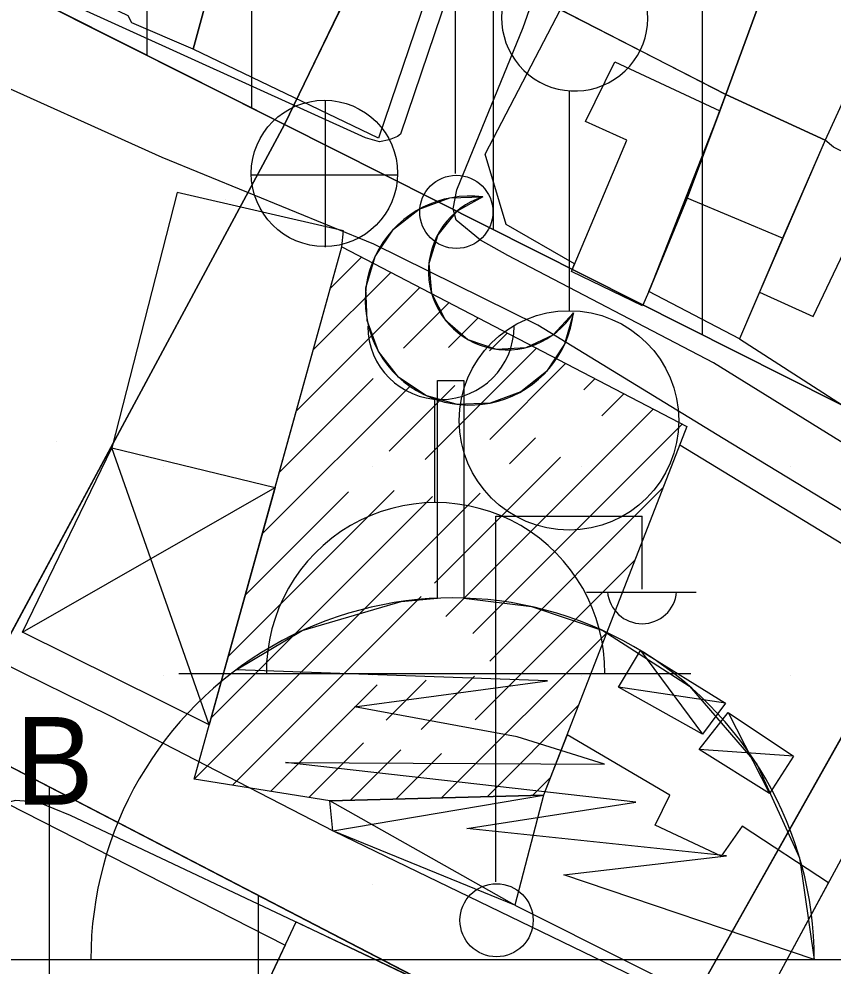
# Model space of a CAD drawing. Extents: x 417997 to 421451, y 4451742 to 4455216.
# Drawn here: x 420481.79 to 420520.74, y 4453363.03 to 4453408.35 of the extents above; entities that cross this region are included whole.
import ezdxf

# ---------------------------------------------------------------- set-up
doc = ezdxf.new("R2010")
doc.units = 0
for name, color, linetype in [('ADA', 7, 'Continuous'), ('B_Dini tesis', 7, 'Continuous'), ('B_Mesken', 7, 'Continuous'), ('B_Sundurma', 7, 'Continuous'), ('B_Tarama', 7, 'Continuous'), ('B_Teras', 7, 'Continuous'), ('Default', 7, 'Continuous'), ('LJ_SEMBOL', 7, 'Continuous'), ('PL_AYA_PARK_DINLENME', 7, 'Continuous'), ('PL_KON_MEV_350', 7, 'Continuous'), ('PL_KON_MEV_450', 7, 'Continuous'), ('PL_SAY_DINI_TESIS', 7, 'Continuous'), ('S_Cami_Mescid', 7, 'Continuous'), ('S_Elektrik_Diregi', 7, 'Continuous'), ('S_Minare', 7, 'Continuous'), ('S_Rogar_Kapagi', 7, 'Continuous'), ('S_Rogar_Kapagi_Buski', 7, 'Continuous'), ('Sinir_Tel_bir_taraf', 7, 'Continuous'), ('TR_DINITESIS', 7, 'Continuous'), ('TR_ORTAYOGUNKONUT', 7, 'Continuous'), ('TR_PARKALANI', 7, 'Continuous'), ('TR_YUKSEKYOGUNKONUT', 7, 'Continuous'), ('Yol_Sose', 7, 'Continuous')]:
    doc.layers.add(name, color=color, linetype=linetype)

# ---------------------------------------------------------------- blocks, each defined once
blk = doc.blocks.new('POINT_DISPLAY')
at = {"layer": 'Default'}
blk.add_line((0, 0), (0, 0), dxfattribs=at)

msp = doc.modelspace()

# ---------------------------------------------------------------- linework, layer by layer
at = {"layer": 'ADA'}
for p, q in [((420494.498, 4453403.289), (420517.254, 4453450.375)), ((420494.498, 4453403.289), (420517.254, 4453450.375)), ((420462.929, 4453419.179), (420494.498, 4453403.289)), ((420462.929, 4453419.179), (420494.498, 4453403.289)), ((420494.498, 4453403.289), (420478.701, 4453373.953)), ((420494.498, 4453403.289), (420478.701, 4453373.953)), ((420494.498, 4453403.289), (420528.116, 4453386.367)), ((420494.498, 4453403.289), (420528.116, 4453386.367)), ((420528.116, 4453386.367), (420511.546, 4453356.909)), ((420528.116, 4453386.367), (420511.546, 4453356.909)), ((420511.546, 4453356.909), (420478.701, 4453373.953)), ((420511.546, 4453356.909), (420478.701, 4453373.953))]:
    msp.add_line(p, q, dxfattribs=at)
at = {"layer": 'B_Dini tesis'}
msp.add_lwpolyline([(420490.181, 4453371.977), (420497.236, 4453397.44), (420513.74, 4453388.841), (420506.894, 4453371.206), (420496.671, 4453370.929)], close=True, dxfattribs=at)
at = {"layer": 'B_Mesken'}
for points in [[(420491.104, 4453410.481), (420490.122, 4453406.902), (420487.186, 4453408.161), (420487.02, 4453408.488), (420482.207, 4453410.816), (420482.765, 4453413.291), (420485.652, 4453423.075), (420492.183, 4453420.069), (420491.372, 4453418.411), (420492.853, 4453417.843)], [(420509.776, 4453418.848), (420515.378, 4453415.926), (420519.227, 4453414.136), (420517.458, 4453409.779), (420515.614, 4453404.732), (420506.721, 4453409.298)], [(420492.713, 4453417.257), (420494.509, 4453416.499), (420495.18, 4453418.182), (420503.06, 4453414.641), (420499, 4453402.645), (420490.122, 4453406.902), (420491.104, 4453410.481)], [(420518.689, 4453412.81), (420523.868, 4453410.241), (420520.372, 4453402.538), (420515.614, 4453404.732), (420517.458, 4453409.779)], [(420508.376, 4453396.627), (420505.102, 4453398.514), (420504.091, 4453401.878), (420507.709, 4453408.791), (420515.614, 4453404.732), (420515.322, 4453403.953), (420511.921, 4453395.303), (420511.619, 4453394.614), (420508.224, 4453396.266)], [(420515.614, 4453404.732), (420520.372, 4453402.538), (420518.32, 4453397.853), (420516.273, 4453393.043), (420511.921, 4453395.303), (420513.758, 4453399.777)], [(420516.273, 4453393.043), (420522.626, 4453388.943), (420524.044, 4453392.186), (420524.836, 4453394.005), (420525.472, 4453395.468), (420527.065, 4453399.13), (420524.232, 4453400.511), (420523.407, 4453400.914), (420520.756, 4453402.206), (420520.372, 4453402.538), (420517.223, 4453395.276)], [(420497.236, 4453397.44), (420497.322, 4453398.214), (420489.362, 4453400.038), (420486.235, 4453387.819), (420494.046, 4453385.928)], [(420520.516, 4453367.006), (420516.388, 4453369.715), (420515.381, 4453368.294), (420512.236, 4453369.775), (420512.927, 4453371.204), (420508.016, 4453374.096), (420506.894, 4453371.206), (420505.518, 4453365.94), (420516.87, 4453360.25)], [(420481.23, 4453370.81), (420494.527, 4453364.027), (420490.556, 4453355.575), (420489.719, 4453356.102), (420487.276, 4453357.459), (420478.407, 4453362.148)], [(420527.667, 4453361.332), (420530.263, 4453365.972), (420522.162, 4453370.056), (420516.35, 4453359.286), (420524.581, 4453355.243)], [(420490.063, 4453354.526), (420495.054, 4453365.149), (420503, 4453361.343), (420497.8, 4453350.534), (420496.996, 4453350.925)]]:
    msp.add_lwpolyline(points, close=True, dxfattribs=at)
at = {"layer": 'B_Sundurma'}
for p, q in [((420490.899, 4453374.568), (420486.235, 4453387.819)), ((420481.96, 4453378.999), (420494.046, 4453385.928)), ((420511.527, 4453378.132), (420514.494, 4453374.121)), ((420515.59, 4453375.614), (420510.48, 4453376.373)), ((420515.721, 4453375.168), (420517.707, 4453371.287)), ((420518.849, 4453373.079), (420514.34, 4453373.396)), ((420496.806, 4453369.499), (420506.894, 4453371.206)), ((420505.518, 4453365.94), (420496.671, 4453370.929))]:
    msp.add_line(p, q, dxfattribs=at)
for points in [[(420490.899, 4453374.568), (420481.96, 4453378.999), (420486.235, 4453387.819), (420494.046, 4453385.928)], [(420511.527, 4453378.132), (420515.59, 4453375.614), (420514.494, 4453374.121), (420510.48, 4453376.373)], [(420515.721, 4453375.168), (420518.849, 4453373.079), (420517.707, 4453371.287), (420514.34, 4453373.396)], [(420505.518, 4453365.94), (420496.806, 4453369.499), (420496.671, 4453370.929), (420506.894, 4453371.206)]]:
    msp.add_lwpolyline(points, close=True, dxfattribs=at)
at = {"layer": 'B_Tarama'}
for p, q in [((420496.685, 4453395.451), (420498.181, 4453396.947)), ((420495.872, 4453392.517), (420499.576, 4453396.221)), ((420495.059, 4453389.582), (420500.971, 4453395.494)), ((420500.184, 4453392.587), (420502.365, 4453394.768)), ((420502.338, 4453392.619), (420503.76, 4453394.041)), ((420504.303, 4453392.462), (420505.155, 4453393.314)), ((420501.234, 4453387.272), (420506.549, 4453392.588)), ((420504.315, 4453388.231), (420507.944, 4453391.861)), ((420494.246, 4453386.648), (420498.74, 4453391.142)), ((420508.812, 4453390.607), (420509.339, 4453391.134)), ((420493.433, 4453383.714), (420500.485, 4453390.766)), ((420499.509, 4453387.668), (420502.649, 4453390.808)), ((420509.681, 4453389.355), (420510.733, 4453390.408)), ((420502.208, 4453379.761), (420512.128, 4453389.681)), ((420503.504, 4453378.936), (420513.523, 4453388.954)), ((420505.262, 4453387.057), (420506.506, 4453388.301)), ((420501.681, 4453381.355), (420507.699, 4453387.374)), ((420491.807, 4453377.845), (420499.739, 4453385.777)), ((420492.62, 4453380.78), (420497.565, 4453385.724)), ((420504.314, 4453377.624), (420512.604, 4453385.914)), ((420490.181, 4453371.977), (420503.857, 4453385.653)), ((420490.994, 4453374.911), (420501.573, 4453385.49)), ((420503.621, 4453374.81), (420511.258, 4453382.447)), ((420492.008, 4453371.682), (420501.033, 4453380.707)), ((420502.006, 4453371.074), (420509.912, 4453378.979)), ((420499.366, 4453374.797), (420501.282, 4453376.714)), ((420501.041, 4453374.351), (420503.585, 4453376.895)), ((420493.834, 4453371.387), (420498.929, 4453376.482)), ((420504.186, 4453371.133), (420508.565, 4453375.512)), ((420495.661, 4453371.092), (420498.282, 4453373.713)), ((420497.646, 4453370.956), (420500.065, 4453373.375)), ((420499.826, 4453371.015), (420502.013, 4453373.202)), ((420506.367, 4453371.192), (420507.219, 4453372.044))]:
    msp.add_line(p, q, dxfattribs=at)
at = {"layer": 'B_Teras'}
for points in [[(420511.921, 4453395.303), (420511.619, 4453394.614), (420508.224, 4453396.266), (420510.871, 4453402.543), (420508.902, 4453403.442), (420510.299, 4453406.3), (420515.322, 4453403.953), (420513.758, 4453399.777)], [(420520.372, 4453402.538), (420518.32, 4453397.853), (420513.758, 4453399.777), (420515.614, 4453404.732)], [(420517.223, 4453395.276), (420519.792, 4453394.112), (420521.25, 4453397.183), (420521.726, 4453396.993), (420523.407, 4453400.914), (420520.756, 4453402.206), (420520.372, 4453402.538), (420518.32, 4453397.853)]]:
    msp.add_lwpolyline(points, close=True, dxfattribs=at)
at = {"layer": 'LJ_SEMBOL'}
msp.add_line((420527.148, 4453363.325), (420480.487, 4453363.323), dxfattribs=at)
msp.add_line((420527.148, 4453363.325), (420480.487, 4453363.323), dxfattribs=at)
for points in [[(420508.324, 4453394.287), (420507.9, 4453392.779), (420507.03, 4453391.476), (420505.8, 4453390.505), (420504.329, 4453389.964), (420502.763, 4453389.904), (420501.256, 4453390.332), (420499.955, 4453391.206), (420498.988, 4453392.439), (420498.451, 4453393.911), (420498.395, 4453395.477), (420498.827, 4453396.984), (420499.704, 4453398.282), (420500.94, 4453399.245), (420502.414, 4453399.779), (420503.98, 4453399.83), (420502.727, 4453399.136), (420501.825, 4453398.023), (420501.407, 4453396.652), (420501.533, 4453395.225), (420502.185, 4453393.95), (420503.268, 4453393.012), (420504.624, 4453392.548), (420506.054, 4453392.627), (420507.351, 4453393.236)], [(420508.324, 4453394.287), (420507.9, 4453392.779), (420507.03, 4453391.476), (420505.8, 4453390.505), (420504.329, 4453389.964), (420502.763, 4453389.904), (420501.256, 4453390.332), (420499.955, 4453391.206), (420498.988, 4453392.439), (420498.451, 4453393.911), (420498.395, 4453395.477), (420498.827, 4453396.984), (420499.704, 4453398.282), (420500.94, 4453399.245), (420502.414, 4453399.779), (420503.98, 4453399.83), (420502.727, 4453399.136), (420501.825, 4453398.023), (420501.407, 4453396.652), (420501.533, 4453395.225), (420502.185, 4453393.95), (420503.268, 4453393.012), (420504.624, 4453392.548), (420506.054, 4453392.627), (420507.351, 4453393.236)], [(420519.843, 4453363.338), (420507.861, 4453367.391), (420515.648, 4453368.307), (420503.214, 4453369.616), (420511.3, 4453370.875), (420494.551, 4453372.762), (420509.806, 4453372.683), (420505.635, 4453374), (420497.853, 4453375.436), (420507.075, 4453376.683), (420492.185, 4453377.206), (420495.348, 4453379.08), (420500.074, 4453380.468), (420501.819, 4453380.629), (420501.819, 4453391.047), (420503.069, 4453391.047), (420503.069, 4453380.636), (420506.312, 4453380.227), (420509.727, 4453379.08), (420513.87, 4453376.417), (420517.096, 4453372.694), (420519.142, 4453368.213)], [(420519.843, 4453363.338), (420507.861, 4453367.391), (420515.648, 4453368.307), (420503.214, 4453369.616), (420511.3, 4453370.875), (420494.551, 4453372.762), (420509.806, 4453372.683), (420505.635, 4453374), (420497.853, 4453375.436), (420507.075, 4453376.683), (420492.185, 4453377.206), (420495.348, 4453379.08), (420500.074, 4453380.468), (420501.819, 4453380.629), (420501.819, 4453391.047), (420503.069, 4453391.047), (420503.069, 4453380.636), (420506.312, 4453380.227), (420509.727, 4453379.08), (420513.87, 4453376.417), (420517.096, 4453372.694), (420519.142, 4453368.213)]]:
    msp.add_lwpolyline(points, close=True, dxfattribs=at)
for centre, radius, start, end in [((420503.358, 4453394.869), 5, 82.8556, 353.3219), ((420503.358, 4453394.869), 5, 82.8556, 353.3219), ((420505.137, 4453396.263), 3.75, 107.9671, 328.2104), ((420505.137, 4453396.263), 3.75, 107.9671, 328.2104), ((420502.537, 4453363.338), 17.306, 359.967, 180), ((420502.537, 4453363.338), 17.306, 359.967, 180)]:
    msp.add_arc(centre, radius, start, end, dxfattribs=at)
at = {"layer": 'PL_AYA_PARK_DINLENME'}
for points in [[(420478.701, 4453373.953), (420460.695, 4453383.297), (420462.929, 4453419.179), (420494.498, 4453403.289)], [(420478.701, 4453373.953), (420460.695, 4453383.297), (420462.929, 4453419.179), (420494.498, 4453403.289)], [(420528.116, 4453386.367), (420574.321, 4453363.109), (420558.134, 4453332.732), (420511.546, 4453356.909)], [(420528.116, 4453386.367), (420574.321, 4453363.109), (420558.134, 4453332.732), (420511.546, 4453356.909)]]:
    msp.add_lwpolyline(points, close=True, dxfattribs=at)
at = {"layer": 'PL_KON_MEV_350'}
for points in [[(420517.254, 4453450.375), (420591.256, 4453416.119), (420595.628, 4453403.093), (420574.321, 4453363.109), (420528.116, 4453386.367), (420494.498, 4453403.289)], [(420558.134, 4453332.732), (420507.149, 4453237.054), (420493.544, 4453232.783), (420461.53, 4453249.162), (420453.249, 4453263.697), (420460.695, 4453383.297), (420478.701, 4453373.953), (420511.546, 4453356.909)]]:
    msp.add_lwpolyline(points, close=True, dxfattribs=at)
at = {"layer": 'PL_KON_MEV_450'}
msp.add_lwpolyline([(420494.498, 4453403.289), (420462.929, 4453419.179), (420465.717, 4453463.963), (420475.413, 4453469.743), (420517.254, 4453450.375)], close=True, dxfattribs=at)
msp.add_lwpolyline([(420494.498, 4453403.289), (420462.929, 4453419.179), (420465.717, 4453463.963), (420475.413, 4453469.743), (420517.254, 4453450.375)], close=True, dxfattribs=at)
at = {"layer": 'PL_SAY_DINI_TESIS'}
msp.add_lwpolyline([(420478.701, 4453373.953), (420494.498, 4453403.289), (420528.116, 4453386.367), (420511.546, 4453356.909)], close=True, dxfattribs=at)
msp.add_lwpolyline([(420478.701, 4453373.953), (420494.498, 4453403.289), (420528.116, 4453386.367), (420511.546, 4453356.909)], close=True, dxfattribs=at)
at = {"layer": 'S_Cami_Mescid'}
for p, q in [((420501.688, 4453385.203), (420501.688, 4453390.154)), ((420489.438, 4453377.029), (420513.938, 4453377.029))]:
    msp.add_line(p, q, dxfattribs=at)
for centre, radius, start, end in [((420501.983, 4453393.642), 3.5, 180, 0), ((420501.726, 4453377.106), 8.097, 359.4558, 180.5442)]:
    msp.add_arc(centre, radius, start, end, dxfattribs=at)
at = {"layer": 'S_Elektrik_Diregi'}
for p, q in [((420502.68, 4453400.951), (420502.68, 4453418.452)), ((420504.604, 4453367.055), (420504.604, 4453384.555)), ((420504.604, 4453384.555), (420511.604, 4453384.555)), ((420511.604, 4453381.055), (420511.604, 4453384.555)), ((420508.944, 4453380.915), (420514.194, 4453380.915))]:
    msp.add_line(p, q, dxfattribs=at)
for centre in [(420502.716, 4453399.116), (420504.64, 4453365.22)]:
    msp.add_circle(centre, 1.75, dxfattribs=at)
msp.add_arc((420511.605, 4453381.068), 1.658, 184.8384, 355.1464, dxfattribs=at)
at = {"layer": 'S_Minare'}
msp.add_line((420508.11, 4453404.907), (420508.11, 4453394.385), dxfattribs=at)
msp.add_circle((420508.11, 4453389.135), 5.25, dxfattribs=at)
msp.add_arc((420508.382, 4453408.397), 3.5, 143.6021, 30.4889, dxfattribs=at)
at = {"layer": 'S_Rogar_Kapagi'}
for p, q in [((420496.46, 4453397.428), (420496.46, 4453404.428)), ((420492.89, 4453400.893), (420499.89, 4453400.893))]:
    msp.add_line(p, q, dxfattribs=at)
msp.add_circle((420496.407, 4453400.957), 3.5, dxfattribs=at)
at = {"layer": 'Sinir_Tel_bir_taraf'}
msp.add_lwpolyline([(420513.404, 4453387.976), (420526.785, 4453379.82)], dxfattribs=at)
at = {"layer": 'TR_ORTAYOGUNKONUT'}
for p, q in [((420514.498, 4453393.222), (420514.498, 4453444.672)), ((420514.498, 4453393.222), (420514.498, 4453444.672)), ((420504.498, 4453398.255), (420504.498, 4453417.664)), ((420504.498, 4453398.255), (420504.498, 4453417.664)), ((420483.249, 4453321.469), (420483.249, 4453371.593)), ((420483.249, 4453321.469), (420483.249, 4453371.593)), ((420493.249, 4453324.252), (420493.249, 4453366.404)), ((420493.249, 4453324.252), (420493.249, 4453366.404))]:
    msp.add_line(p, q, dxfattribs=at)
at = {"layer": 'TR_YUKSEKYOGUNKONUT'}
for p, q in [((420492.929, 4453404.079), (420492.929, 4453412.17)), ((420492.929, 4453404.079), (420492.929, 4453412.17)), ((420487.929, 4453406.596), (420487.929, 4453411.749)), ((420487.929, 4453406.596), (420487.929, 4453411.749))]:
    msp.add_line(p, q, dxfattribs=at)
at = {"layer": 'Yol_Sose'}
for points in [[(420530.356, 4453486.032), (420523.017, 4453463.286), (420514.99, 4453441.008), (420505.264, 4453418.238), (420500.043, 4453402.839), (420499.895, 4453402.724), (420499.501, 4453402.567), (420499.042, 4453402.474), (420498.373, 4453402.65), (420484.148, 4453409.119), (420475.247, 4453413.457), (420475.136, 4453413.815), (420475.247, 4453414.407), (420479.336, 4453425.892), (420483.57, 4453440.138), (420493.422, 4453470.952)], [(420527.964, 4453383.869), (420515.017, 4453391.888), (420505.185, 4453397.021), (420503.869, 4453397.754), (420502.712, 4453398.711), (420502.57, 4453399.255), (420502.744, 4453400.169), (420505.912, 4453407.931), (420509.317, 4453417.598), (420513.186, 4453428.39), (420517.206, 4453438.016), (420521.953, 4453449.584)], [(420522.916, 4453383.753), (420515.479, 4453388.271), (420506.62, 4453393.698), (420498.766, 4453397.564), (420488.651, 4453401.724), (420479.427, 4453405.867)], [(420450.879, 4453391.976), (420459.161, 4453388.011), (420467.081, 4453384.077), (420475.518, 4453380.232), (420486.156, 4453375.006), (420496.85, 4453369.478), (420511.26, 4453362.512)], [(420512.887, 4453356.666), (420497.294, 4453364.07), (420484.252, 4453370.234), (420482.687, 4453370.87), (420481.623, 4453370.957), (420480.69, 4453370.707), (420480.012, 4453370.071), (420479.564, 4453369.05), (420477.849, 4453358.714)]]:
    msp.add_lwpolyline(points, dxfattribs=at)

# ---------------------------------------------------------------- block references
at = {"layer": 'TR_DINITESIS', "xscale": 0.1, "yscale": 0.10000000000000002}
for p in [(420498.701, 4453396.909), (420498.701, 4453396.909), (420488.701, 4453386.909), (420488.701, 4453386.909), (420498.701, 4453386.909), (420498.701, 4453386.909), (420508.701, 4453386.909), (420508.701, 4453386.909), (420518.701, 4453386.909), (420518.701, 4453386.909), (420488.701, 4453376.909), (420488.701, 4453376.909), (420498.701, 4453376.909), (420498.701, 4453376.909), (420508.701, 4453376.909), (420508.701, 4453376.909), (420518.701, 4453376.909), (420518.701, 4453376.909), (420498.701, 4453366.909), (420498.701, 4453366.909), (420508.701, 4453366.909), (420508.701, 4453366.909)]:
    msp.add_blockref('POINT_DISPLAY', p, dxfattribs=at)
at = {"layer": 'TR_PARKALANI', "xscale": 0.1, "yscale": 0.10000000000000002}
for p in [(420491.69, 4453399.727), (420491.69, 4453399.727), (420483.579, 4453388.142), (420483.579, 4453388.142)]:
    msp.add_blockref('POINT_DISPLAY', p, dxfattribs=at)

# ---------------------------------------------------------------- texts
at = {"layer": 'S_Rogar_Kapagi_Buski'}
msp.add_text('B', height=4.2, dxfattribs=at).set_placement((420481.622, 4453370.748))

doc.saveas('drawing.dxf')
